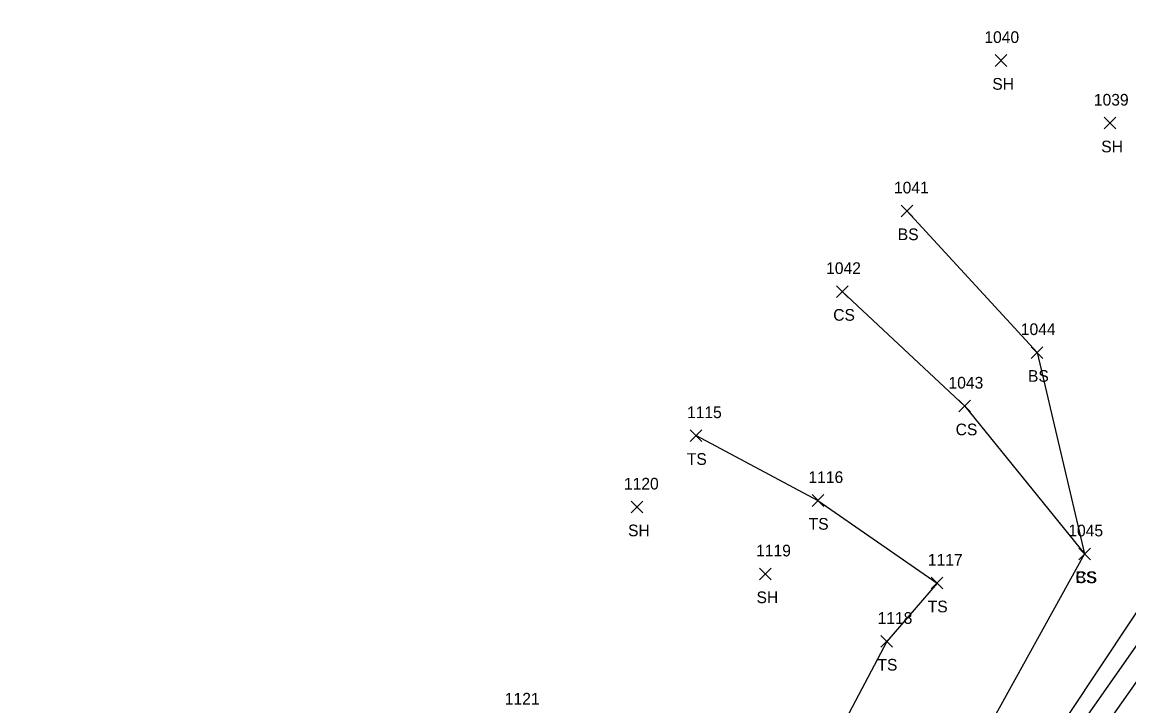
# Model space of a CAD drawing. Extents: x 1520648 to 1523413, y 732854 to 735518.
# Drawn here: x 1522600.4 to 1522789.8, y 734713.1 to 734830.2 of the extents above; entities that cross this region are included whole.
import ezdxf

# ---------------------------------------------------------------- set-up
doc = ezdxf.new("R2010")
doc.units = 0
for name, color, linetype in [('L_A', 7, 'Continuous'), ('L_I', 7, 'Continuous'), ('L_TIC', 7, 'Continuous'), ('LELB', 7, 'Continuous'), ('PSP', 7, 'Continuous')]:
    doc.layers.add(name, color=color, linetype=linetype)

msp = doc.modelspace()

# ---------------------------------------------------------------- linework, layer by layer
at = {"layer": 'L_TIC'}
for points in [[(1522766.95, 734822.59), (1522768.95, 734824.59)], [(1522768.95, 734822.59), (1522766.95, 734824.59)], [(1522785.61, 734811.87), (1522787.61, 734813.87)], [(1522787.61, 734811.87), (1522785.61, 734813.87)], [(1522750.82, 734796.84), (1522752.82, 734798.84)], [(1522752.82, 734796.84), (1522750.82, 734798.84)], [(1522739.77, 734783.05), (1522741.77, 734785.05)], [(1522741.77, 734783.05), (1522739.77, 734785.05)], [(1522773.11, 734772.6), (1522775.11, 734774.6)], [(1522775.11, 734772.6), (1522773.11, 734774.6)], [(1522760.72, 734763.44), (1522762.72, 734765.44)], [(1522762.72, 734763.44), (1522760.72, 734765.44)], [(1522714.74, 734758.38), (1522716.74, 734760.38)], [(1522716.74, 734758.38), (1522714.74, 734760.38)], [(1522735.6, 734747.28), (1522737.6, 734749.28)], [(1522737.6, 734747.28), (1522735.6, 734749.28)], [(1522704.6, 734746.16), (1522706.6, 734748.16)], [(1522706.6, 734746.16), (1522704.6, 734748.16)], [(1522781.23, 734738.14), (1522783.23, 734740.14)], [(1522783.23, 734738.14), (1522781.23, 734740.14)], [(1522781.23, 734738.14), (1522783.23, 734740.14)], [(1522783.23, 734738.14), (1522781.23, 734740.14)], [(1522726.59, 734734.71), (1522728.59, 734736.71)], [(1522728.59, 734734.71), (1522726.59, 734736.71)], [(1522755.98, 734733.14), (1522757.98, 734735.14)], [(1522757.98, 734733.14), (1522755.98, 734735.14)], [(1522747.37, 734723.17), (1522749.37, 734725.17)], [(1522749.37, 734723.17), (1522747.37, 734725.17)]]:
    msp.add_lwpolyline(points, dxfattribs=at)
at = {"layer": 'LELB'}
for points in [[(1522855.1, 734830.16), (1522826.24, 734788.65), (1522795.28, 734735.47), (1522774.39, 734704.01), (1522748.32, 734671.46), (1522720.6, 734629.79), (1522692.36, 734589.33), (1522661.51, 734546.14), (1522629.11, 734507.98), (1522627.63, 734508.21), (1522631.88, 734521.21)], [(1522861.38, 734825.29), (1522833.52, 734784.68), (1522798.27, 734733.65), (1522776.55, 734702.76), (1522751.5, 734669.07), (1522723.71, 734627.99), (1522694.34, 734587.49), (1522663.89, 734544.83), (1522637.49, 734508.77), (1522629.88, 734505.43), (1522625.31, 734507.86), (1522622.08, 734509.21)], [(1522751.82, 734797.84), (1522774.11, 734773.6), (1522782.23, 734739.14), (1522764.96, 734707.91), (1522741.94, 734675.96), (1522712.49, 734634.45), (1522683.2, 734596.66), (1522655.99, 734548.96), (1522631.88, 734521.21)], [(1522740.77, 734784.05), (1522761.72, 734764.44), (1522782.23, 734739.14)], [(1522715.74, 734759.38), (1522736.6, 734748.28), (1522756.98, 734734.14), (1522748.37, 734724.17), (1522727.95, 734685.48), (1522698.99, 734643.64), (1522668.83, 734608.56), (1522639.13, 734559.29), (1522608.52, 734518.92)]]:
    msp.add_lwpolyline(points, dxfattribs=at)
at = {"layer": 'PSP'}
msp.add_lwpolyline([(1522864.28, 734823.23), (1522837.44, 734783.06), (1522805.48, 734737.59), (1522779.45, 734700.71), (1522754.96, 734666.26), (1522726.27, 734626.48), (1522696.55, 734585.36), (1522666.29, 734543.52), (1522637.15, 734503.6), (1522619.94, 734478.45), (1522592.3, 734440.3), (1522565.28, 734403.71), (1522536.3, 734363.73), (1522513.91, 734332.75), (1522468.75, 734270.57), (1522462.45, 734261.84), (1522430.53, 734218.51), (1522407.44, 734186.96), (1522382.7, 734153.4)], dxfattribs=at)

# ---------------------------------------------------------------- texts
at = {"layer": 'L_A'}
for s, p in [('SH', (1522766.44, 734818.59)), ('SH', (1522785.09, 734807.87)), ('BS', (1522750.26, 734792.84)), ('CS', (1522739.21, 734779.05)), ('BS', (1522772.55, 734768.6)), ('CS', (1522760.17, 734759.44)), ('TS', (1522714.15, 734754.38)), ('TS', (1522735.01, 734743.28)), ('SH', (1522704.09, 734742.16)), ('CS', (1522780.68, 734734.14)), ('BS', (1522780.68, 734734.14)), ('SH', (1522726.08, 734730.71)), ('TS', (1522755.39, 734729.14)), ('TS', (1522746.78, 734719.17))]:
    msp.add_text(s, height=2, dxfattribs=at).set_placement(p)
at = {"layer": 'L_I'}
for s, p in [('1040', (1522765.09, 734826.59)), ('1039', (1522783.83, 734815.87)), ('1041', (1522749.61, 734800.84)), ('1042', (1522738, 734787.05)), ('1044', (1522771.33, 734776.6)), ('1043', (1522758.95, 734767.44)), ('1115', (1522714.18, 734762.38)), ('1116', (1522734.98, 734751.28)), ('1120', (1522703.39, 734750.16)), ('1045', (1522779.46, 734742.14)), ('1045', (1522779.46, 734742.14)), ('1119', (1522726.02, 734738.71)), ('1117', (1522755.42, 734737.14)), ('1118', (1522746.81, 734727.17)), ('1121', (1522683, 734713.36))]:
    msp.add_text(s, height=2, dxfattribs=at).set_placement(p)

doc.saveas('drawing.dxf')
